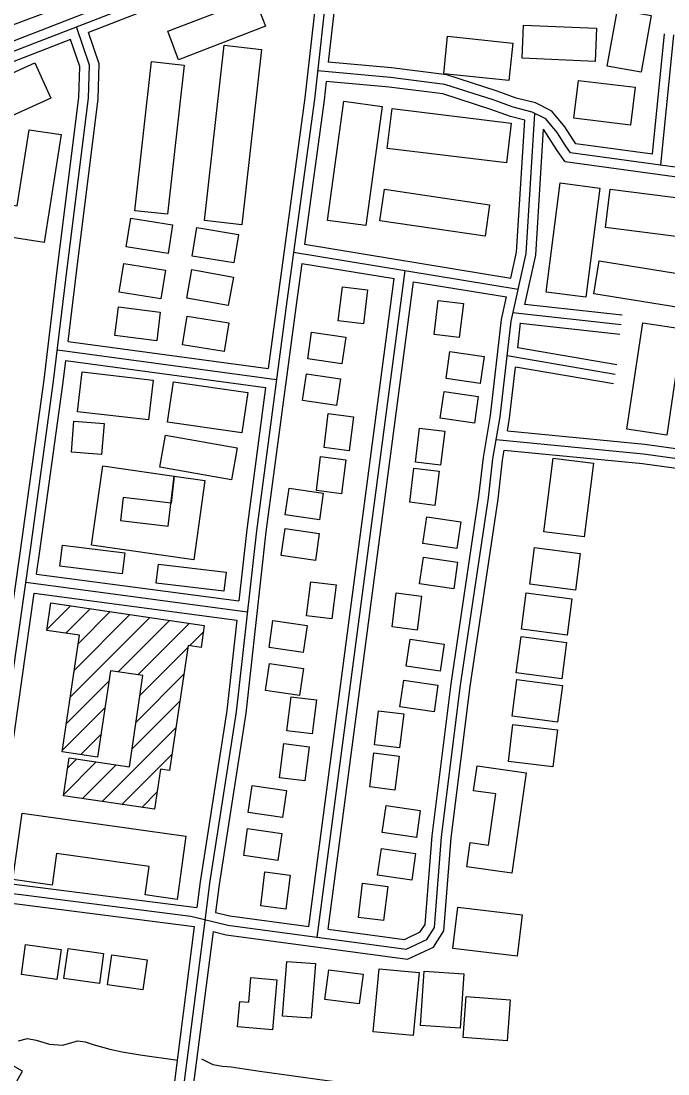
# Model space of a CAD drawing. Extents: x 3297735 to 3335592, y 670436 to 695807.
# Drawn here: x 3328585 to 3329591, y 687748 to 689386 of the extents above; entities that cross this region are included whole.
import ezdxf

# ---------------------------------------------------------------- set-up
doc = ezdxf.new("R2010")
doc.units = 0
for name, color, linetype in [('V-BLDG-OTLN', 7, 'Continuous'), ('V-ROAD-CNTR', 7, 'Continuous'), ('V-TOPO-SHOR', 7, 'Continuous')]:
    doc.layers.add(name, color=color, linetype=linetype)

msp = doc.modelspace()

# ---------------------------------------------------------------- linework, layer by layer
at = {"layer": 'V-BLDG-OTLN'}
for p, q in [((3328823, 688678.1), (3328817.9, 688635.7)), ((3328823, 688678.1), (3328823, 688678.1)), ((3328817.9, 688635.7), (3328743.5, 688644.8)), ((3328624.5, 688439.4), (3328661.5, 688476.3)), ((3328654.2, 688433.7), (3328692.3, 688471.7)), ((3328661, 688334.4), (3328784.7, 688458.1)), ((3328667.1, 688375.9), (3328753.9, 688462.6)), ((3328673.2, 688417.3), (3328723.1, 688467.2)), ((3328735.4, 688373.5), (3328815.5, 688453.5)), ((3328766.2, 688368.9), (3328846.3, 688449)), ((3328846.8, 688414.1), (3328868, 688435.4)), ((3328769.5, 688336.9), (3328843.8, 688411.2)), ((3328654.8, 688292.9), (3328721.2, 688359.3)), ((3328763.4, 688295.4), (3328837.7, 688369.7)), ((3328757.3, 688253.9), (3328831.6, 688328.2)), ((3328648.7, 688251.4), (3328715.1, 688317.8)), ((3328677.5, 688244.8), (3328708.9, 688276.3)), ((3328710.7, 688171.9), (3328825.4, 688286.7)), ((3328741.5, 688167.4), (3328819.3, 688245.2)), ((3328651, 688183), (3328701.5, 688233.5)), ((3328657.2, 688224.5), (3328670.7, 688238)), ((3328679.9, 688176.5), (3328732.3, 688228.9)), ((3328772.3, 688162.8), (3328796.1, 688186.7))]:
    msp.add_line(p, q, dxfattribs=at)
for points in [[(3328529, 689462.4), (3328638.9, 689503.5), (3328671.3, 689416.8), (3328561.4, 689375.7)], [(3328812.7, 689369.9), (3328947.9, 689421.9), (3328964.9, 689377.6), (3328829.7, 689325.6)], [(3329565.1, 689394.2), (3329549.1, 689306.1), (3329496.5, 689315.6), (3329512.4, 689403.7)], [(3329366.4, 689379.6), (3329479.9, 689374.8), (3329477.7, 689323), (3329364.3, 689327.8)], [(3329248.2, 689362.2), (3329349.8, 689351.5), (3329343.7, 689293.3), (3329242.1, 689303.9)], [(3328958.6, 689341.7), (3328927.8, 689068.9), (3328869.7, 689075.4), (3328900.5, 689348.2)], [(3328838.3, 689317), (3328812.6, 689085.2), (3328761.8, 689090.8), (3328787.5, 689322.7)], [(3328435.6, 689243.6), (3328606, 689320.7), (3328630.8, 689265.9), (3328460.4, 689188.8)], [(3329532.8, 689223.9), (3329444.8, 689234.5), (3329451.9, 689293.5), (3329539.9, 689282.8)], [(3329146.6, 689252.8), (3329120.9, 689067.6), (3329061.2, 689075.8), (3329086.9, 689261.1)], [(3329161.9, 689249.7), (3329347.1, 689227.2), (3329339.6, 689165.2), (3329154.3, 689187.7)], [(3328362.6, 689131.9), (3328578.6, 689098.3), (3328597.1, 689216.8), (3328646.7, 689209.1), (3328620.7, 689041.4), (3328355, 689082.7)], [(3329401.6, 688964.3), (3329423.3, 689134), (3329484.8, 689126.1), (3329463.1, 688956.4)], [(3329149.8, 689124.1), (3329313.6, 689100.1), (3329306.4, 689051.2), (3329142.7, 689075.2)], [(3329501.2, 689124.3), (3329660.1, 689104.2), (3329652.6, 689044.7), (3329493.7, 689064.8)], [(3328813.2, 689024.1), (3328748.3, 689034.6), (3328755.5, 689079.1), (3328820.4, 689068.6)], [(3328915.5, 689009.5), (3328850.6, 689020), (3328857.8, 689064.5), (3328922.7, 689054)], [(3329483.8, 689012.9), (3329648.1, 688986.6), (3329639.9, 688935.3), (3329475.6, 688961.7)], [(3328802.2, 688953.7), (3328737.4, 688964.3), (3328744.6, 689008.8), (3328809.5, 688998.2)], [(3328906.9, 688943.2), (3328842.2, 688954.9), (3328850.2, 688999.2), (3328914.9, 688987.6)], [(3329078.1, 688919.5), (3329084.6, 688972.5), (3329123.8, 688967.7), (3329117.3, 688914.7)], [(3329227.1, 688898.5), (3329233.6, 688951.4), (3329272.8, 688946.6), (3329266.3, 688893.6)], [(3328795.6, 688888.3), (3328730.3, 688896.6), (3328736, 688941.3), (3328801.2, 688933)], [(3328900.6, 688871.9), (3328835.7, 688882.4), (3328842.9, 688926.9), (3328907.8, 688916.4)], [(3329527.3, 688751), (3329551.7, 688916.4), (3329613.6, 688907.2), (3329589.1, 688741.9)], [(3329036.6, 688902), (3329089.8, 688894.2), (3329083.7, 688852.5), (3329030.5, 688860.3)], [(3329251.9, 688871.7), (3329305.1, 688863.9), (3329299, 688822.2), (3329245.8, 688830)], [(3328679.4, 688840), (3328790, 688827.2), (3328782.9, 688765.4), (3328672.3, 688778.2)], [(3329028.5, 688837.1), (3329081.6, 688829.3), (3329075.5, 688787.6), (3329022.4, 688795.4)], [(3328928.2, 688745.3), (3328812.6, 688761.9), (3328821.5, 688824.4), (3328937.2, 688807.8)], [(3329242.8, 688809.8), (3329295.9, 688802), (3329289.8, 688760.3), (3329236.7, 688768.1)], [(3329055.9, 688722.3), (3329062.4, 688775.2), (3329101.7, 688770.4), (3329095.1, 688717.4)], [(3328663, 688715.1), (3328666.7, 688763.6), (3328713.6, 688759.9), (3328709.9, 688711.5)], [(3329198, 688699.9), (3329204.5, 688752.8), (3329243.8, 688748), (3329237.2, 688695)], [(3328912.2, 688672.1), (3328800.4, 688691.7), (3328809.2, 688741.7), (3328921, 688722.1)], [(3329044, 688655.4), (3329050.5, 688708.3), (3329089.7, 688703.5), (3329083.2, 688650.5)], [(3329397.9, 688591.3), (3329412.6, 688706.1), (3329475.1, 688698.1), (3329460.5, 688583.3)], [(3329189.2, 688637.4), (3329195.7, 688690.3), (3329234.9, 688685.5), (3329228.4, 688632.5)], [(3329001.7, 688659.3), (3329054.8, 688651.5), (3329048.7, 688609.8), (3328995.6, 688617.6)], [(3329215.7, 688614.7), (3329268.8, 688607), (3329262.7, 688565.3), (3329209.6, 688573)], [(3328995.4, 688596.4), (3329048.6, 688588.6), (3329042.5, 688546.9), (3328989.3, 688554.7)], [(3328741.8, 688525.8), (3328644.9, 688537.8), (3328649, 688570.5), (3328745.8, 688558.5)], [(3329383.5, 688566.9), (3329454.6, 688557.6), (3329447.1, 688500.8), (3329376.1, 688510.1)], [(3328900.1, 688499.3), (3328794.9, 688511.7), (3328798.3, 688540.8), (3328903.6, 688528.5)], [(3329210.7, 688552), (3329263.8, 688544.2), (3329257.7, 688502.5), (3329204.6, 688510.3)], [(3329028.9, 688460.7), (3329035.5, 688513.7), (3329074.7, 688508.8), (3329068.2, 688455.9)], [(3329161.7, 688443.4), (3329168.3, 688496.4), (3329207.5, 688491.5), (3329201, 688438.6)], [(3329370.6, 688496.5), (3329441.7, 688487.2), (3329434.2, 688430.4), (3329363.2, 688439.7)], [(3328630.7, 688480.9), (3328869.5, 688445.5), (3328864.5, 688411.5), (3328844.3, 688414.5), (3328815.5, 688219.9), (3328801.4, 688222), (3328792.2, 688159.9), (3328650.7, 688180.8), (3328659.4, 688239.7), (3328753.1, 688225.9), (3328774.1, 688367.8), (3328723.6, 688375.2), (3328703.7, 688240.9), (3328648.4, 688249.1), (3328675.2, 688430.6), (3328624.4, 688438.1)], [(3328976.4, 688453.2), (3329029.5, 688445.4), (3329023.4, 688403.7), (3328970.3, 688411.5)], [(3329189.7, 688424.3), (3329242.8, 688416.5), (3329236.8, 688374.8), (3329183.6, 688382.6)], [(3329362.4, 688428.7), (3329433.4, 688419.4), (3329426, 688362.6), (3329354.9, 688371.9)], [(3328971, 688386.5), (3329024.1, 688378.7), (3329018, 688337), (3328964.9, 688344.8)], [(3329180.1, 688360.8), (3329233.2, 688353), (3329227.1, 688311.3), (3329174, 688319.1)], [(3329355.8, 688361.7), (3329426.9, 688352.3), (3329419.4, 688295.5), (3329348.4, 688304.8)], [(3328998.3, 688281.8), (3329004.9, 688334.7), (3329044.1, 688329.9), (3329037.6, 688276.9)], [(3329134.2, 688260.1), (3329140.8, 688313.1), (3329180, 688308.3), (3329173.5, 688255.3)], [(3329412.1, 688225.8), (3329342.7, 688234.2), (3329349.6, 688291.7), (3329419.1, 688283.4)], [(3328986.8, 688208.9), (3328993.3, 688261.9), (3329032.6, 688257), (3329026, 688204.1)], [(3329127, 688194.5), (3329133.6, 688247.5), (3329172.8, 688242.6), (3329166.3, 688189.7)], [(3329370.2, 688216.7), (3329348, 688060.6), (3329278.1, 688070.5), (3329283.5, 688107.9), (3329311.9, 688103.8), (3329323.3, 688183.6), (3329288.6, 688188.6), (3329294.1, 688227.5)], [(3328944.2, 688196.6), (3328997.3, 688188.9), (3328991.2, 688147.2), (3328938.1, 688154.9)], [(3329152.6, 688165.5), (3329205.7, 688157.7), (3329199.7, 688116), (3329146.5, 688123.8)], [(3328586.3, 688154), (3328841.1, 688118.2), (3328827.3, 688019.7), (3328777.6, 688026.7), (3328783.8, 688070.8), (3328639.7, 688091), (3328632.8, 688041.9), (3328571.7, 688050.5)], [(3328937, 688129.7), (3328990.1, 688122), (3328984.1, 688080.3), (3328930.9, 688088)], [(3329145.2, 688099), (3329198.4, 688091.2), (3329192.3, 688049.5), (3329139.1, 688057.3)], [(3328957.5, 688009.4), (3328964, 688062.3), (3329003.2, 688057.5), (3328996.7, 688004.6)], [(3329109.4, 687991.7), (3329115.9, 688044.7), (3329155.1, 688039.9), (3329148.6, 687986.9)], [(3329356.5, 687931.2), (3329256.1, 687943.4), (3329263.9, 688007.7), (3329364.3, 687995.5)], [(3328591.5, 687949.3), (3328646.7, 687941.7), (3328640.3, 687895), (3328585.1, 687902.6)], [(3328657.7, 687943.1), (3328712.9, 687935.4), (3328706.4, 687888.7), (3328651.2, 687896.4)], [(3328725.5, 687933.5), (3328780.6, 687925.8), (3328774.2, 687879.1), (3328719, 687886.8)], [(3329042.5, 687919.8), (3329035.9, 687834.8), (3328991.5, 687838.2), (3328998.1, 687923.2)], [(3328982.7, 687894.7), (3328975.9, 687816.8), (3328921.5, 687821.6), (3328925, 687861), (3328938.9, 687859.8), (3328942.2, 687898.2)], [(3329063.4, 687910.2), (3329116.9, 687903.2), (3329110.8, 687857), (3329057.3, 687864.1)], [(3329132.2, 687813.7), (3329141.5, 687911.7), (3329204, 687905.8), (3329194.8, 687807.8)], [(3329206, 687823.4), (3329211.7, 687907.9), (3329273.7, 687903.7), (3329267.9, 687819.2)], [(3329345.6, 687863.2), (3329340.8, 687799.8), (3329272.3, 687805), (3329277.2, 687868.5)], [(3328566.9, 687717.8), (3328586.8, 687752.5), (3328552.1, 687772.4), (3328532.2, 687737.7)]]:
    msp.add_lwpolyline(points, close=True, dxfattribs=at)
for points in [[(3328853.2, 688547.9), (3328694, 688570.4), (3328711.5, 688693.9), (3328823, 688678.1)], [(3328743.5, 688644.8), (3328739.2, 688609.2), (3328813.5, 688600.1), (3328823, 688678.1)], [(3328823, 688678.1), (3328870.7, 688671.3), (3328853.2, 688547.9)]]:
    msp.add_lwpolyline(points, dxfattribs=at)
at = {"layer": 'V-ROAD-CNTR'}
for points in [[(3329802.2, 689794.1), (3329637.7, 689690.4), (3329546.1, 689626.8), (3329350.2, 689580.2), (3329061.5, 689517.6), (3328788.7, 689422.6), (3328436.3, 689285.9), (3328409.7, 689273.5), (3328381.9, 689256.7), (3328358.9, 689236.8), (3328343.9, 689217.6), (3328331.4, 689193.5), (3328323.7, 689163.4), (3328277.4, 688814.4), (3328209.1, 688330.8), (3328180, 688083.5)], [(3329072.6, 689537.3), (3328783.5, 689436.7), (3328430.4, 689299.7), (3328402.7, 689286.8), (3328373.1, 689268.9), (3328348, 689247.2), (3328342.6, 689240.4)], [(3329047.9, 689512.8), (3329062.5, 689456.4), (3329041.1, 689264.5), (3328998.2, 688950.2), (3328950.6, 688593.1), (3328919.4, 688311.3), (3328877.9, 688044.7), (3328870.8, 687990.5), (3328833.6, 687700.7), (3328822.8, 687662.3), (3328805.3, 687625), (3328746.4, 687535.2), (3328638.2, 687380), (3328621.6, 687350.1), (3328608.2, 687321), (3328599.8, 687287.4), (3328592.8, 687248.1), (3328575.2, 687135.9), (3328544, 686880.4), (3328530.3, 686731.8)], [(3329065.9, 689503.2), (3329077.8, 689457.5), (3329062.6, 689321.7)], [(3329037.5, 689493.3), (3328793.9, 689408.6), (3328689.7, 689368.1)], [(3329037.5, 689493.3), (3329047.3, 689455.3), (3329026.2, 689266.4), (3328983.3, 688952.2), (3328969.1, 688845.4)], [(3328524.4, 688034.9), (3328570.6, 688362), (3328598.5, 688559.9), (3328635.2, 688825.9), (3328656.2, 689000.7), (3328689.4, 689265.8), (3328691, 689317.1), (3328670.9, 689376.9)], [(3328661.7, 689357.3), (3328442.2, 689272.1), (3328416.8, 689260.3), (3328390.8, 689244.6), (3328369.8, 689226.4), (3328356.5, 689209.5), (3328345.5, 689188.2), (3328340.8, 689169.8)], [(3328511.6, 688051.8), (3328555.8, 688364.1), (3328583.6, 688561.9), (3328620.3, 688827.8), (3328641.3, 689002.5), (3328674.4, 689267), (3328676, 689314.9), (3328661.7, 689357.3)], [(3328657.7, 688887.4), (3328671.1, 688998.9), (3328704.4, 689264.7), (3328706.1, 689319.3), (3328689.7, 689368.1)], [(3329566.8, 689178.5), (3329585.5, 689366.1)], [(3329580.2, 689161.5), (3329600.4, 689364.6)], [(3329851.3, 688948.7), (3329731, 689140.8), (3329439.4, 689180.9), (3329430.9, 689192.6), (3329418.5, 689212.2), (3329400.8, 689233.6), (3329379.6, 689244.3), (3329350.4, 689251.7), (3329320.5, 689262.5), (3329243.9, 689287.3), (3329159.1, 689298), (3329046, 689308.1)], [(3329566.8, 689178.5), (3329447.8, 689194.9), (3329443.3, 689201), (3329430.7, 689221), (3329410.3, 689245.6), (3329384.9, 689258.4), (3329354.8, 689266), (3329325.4, 689276.7), (3329247.2, 689302.1), (3329160.7, 689312.9), (3329062.6, 689321.7)], [(3329059.3, 689291.8), (3329056, 689262.7), (3329025.4, 689038.6)], [(3329368.2, 689231.7), (3329345.9, 689237.3), (3329315.7, 689248.3), (3329240.6, 689272.6), (3329157.5, 689283), (3329059.3, 689291.8)], [(3327940.6, 688109.2), (3328180.4, 688083.4), (3328534.9, 688033.4), (3328848.7, 687993.3), (3328906.4, 687979.3), (3329183.6, 687942), (3329215.7, 687957.3), (3329227.9, 687975.9), (3329238.9, 688116.8), (3329268.5, 688352.7), (3329311.8, 688644.3), (3329318.8, 688705), (3329329.8, 688770.1), (3329347, 688919.1), (3329370.5, 689024), (3329383.9, 689242.1)], [(3329346.6, 688985.9), (3329355.6, 689026.1), (3329368.2, 689231.7)], [(3329368.2, 688945), (3329385.4, 689021.9), (3329397.4, 689217.5)], [(3329757.2, 689070.7), (3329722, 689126.9), (3329431, 689166.9), (3329418.5, 689184.2), (3329397.4, 689217.5)], [(3329025.4, 689038.6), (3329346.6, 688985.9)], [(3329008.5, 689026.2), (3329358.2, 688968.8)], [(3329021.3, 689008.9), (3329013, 688948.2), (3328965.5, 688591.3), (3328934.2, 688309.3), (3328892.7, 688042.6), (3328887.1, 687999.4)], [(3329021.3, 689008.9), (3329165.2, 688985.3)], [(3329045.2, 687959.9), (3329045.3, 687960.6), (3329182, 688997.7)], [(3329032.4, 687977.5), (3329165.2, 688985.3)], [(3329062.1, 687973.5), (3329194.9, 688980.4)], [(3329194.9, 688980.4), (3329340, 688956.6)], [(3329062.1, 687973.5), (3329181.2, 687957.5), (3329205.5, 687969), (3329213.2, 687980.8), (3329224, 688118.4), (3329253.6, 688354.8), (3329296.9, 688646.3), (3329303.9, 688707.1), (3329315, 688772.2), (3329332.2, 688921.6), (3329340, 688956.6)], [(3329518.1, 688913.3), (3329349.9, 688931.9)], [(3329519.7, 688928.2), (3329368.2, 688945)], [(3329357.3, 688877.4), (3329361.8, 688916.6), (3329361.8, 688916.6)], [(3329516.4, 688898.4), (3329361.6, 688915.5)], [(3328657.7, 688887.4), (3328969.1, 688845.4)], [(3328641, 688874.5), (3328981.9, 688828.5)], [(3329508.9, 688836.2), (3329340.8, 688865)], [(3329511.5, 688851), (3329357.3, 688877.4)], [(3328608.8, 688525.7), (3328613.4, 688557.8), (3328650.1, 688824), (3328654.1, 688857.6)], [(3328654.1, 688857.6), (3328965.1, 688815.6)], [(3329341.3, 688748.2), (3329344.7, 688768), (3329353.9, 688847.5)], [(3329506.4, 688821.4), (3329353.9, 688847.5)], [(3328965.1, 688815.6), (3328935.7, 688594.9), (3328923.4, 688483.9)], [(3329323.8, 688734.8), (3329553.2, 688712.7), (3329894.5, 688665.3), (3330101.3, 688641.1), (3330108.6, 688757.1), (3330183.4, 688750.7)], [(3329336.3, 688718.5), (3329551.5, 688697.8), (3329892.6, 688650.4), (3330115.3, 688624.4), (3330122.6, 688740.8), (3330182.1, 688735.7)], [(3329341.3, 688748.2), (3329555, 688727.6), (3329769.7, 688697.8)], [(3328883.3, 687969.5), (3328903.6, 687964.6), (3329186, 687926.6), (3329226, 687945.5), (3329242.5, 687970.9), (3329253.9, 688115.3), (3329283.3, 688350.7), (3329326.7, 688642.3), (3329333.6, 688702.8), (3329336.3, 688718.5)], [(3328608.8, 688525.7), (3328923.4, 688483.9)], [(3328591.9, 688512.8), (3328936.6, 688467)], [(3328541.3, 688047.7), (3328585.5, 688359.9), (3328604.7, 688496)], [(3328604.7, 688496), (3328920.1, 688454.1)], [(3328920.1, 688454.1), (3328904.5, 688313.3), (3328863, 688046.8), (3328857.9, 688007.2)], [(3327939, 688094.2), (3328178.6, 688068.6), (3328532.9, 688018.5), (3328854, 687977.5)], [(3328541.3, 688047.7), (3328857.9, 688007.2)], [(3328887.1, 687999.4), (3328909.1, 687994.1), (3329032.4, 687977.5)], [(3328854, 687977.5), (3328818.9, 687703.7), (3328808.7, 687667.6), (3328792.2, 687632.3), (3328734, 687543.6), (3328625.5, 687388), (3328608.2, 687356.9), (3328594, 687326), (3328585.1, 687290.6), (3328578, 687250.5), (3328571.3, 687208.1)], [(3328883.3, 687969.5), (3328848.4, 687697.7), (3328836.9, 687657.1), (3328818.5, 687617.7), (3328797.5, 687585.7)]]:
    msp.add_lwpolyline(points, dxfattribs=at)
at = {"layer": 'V-TOPO-SHOR'}
for points in [[(3328580.7, 687799.8), (3328594.4, 687803.3), (3328608.1, 687800.7), (3328628.7, 687794.7), (3328649.2, 687792.8), (3328673.1, 687799.8), (3328684.1, 687797.9), (3328698.5, 687793.2), (3328722.5, 687786.5), (3328741.7, 687782.6), (3328769.8, 687778), (3328828.3, 687769.4)], [(3328865.5, 687771.7), (3328882.9, 687763.1), (3328897.9, 687760.5), (3328911.6, 687759.2), (3328931.5, 687755.9), (3328956.2, 687752.7)], [(3328956.2, 687752.7), (3329061, 687737.8), (3329185.7, 687723.7), (3329276.8, 687714.8), (3329322.8, 687706.9), (3329346.8, 687700.2), (3329390.7, 687690.3), (3329417.4, 687689.1), (3329438.6, 687689.3), (3329472.8, 687691.6), (3329607.1, 687668.7), (3329638.7, 687663.5), (3329653.4, 687662.5), (3329662.6, 687662.9), (3329670.1, 687666.4), (3329685.2, 687667.2), (3329754.5, 687649.3), (3330047.7, 687616.6), (3330070.3, 687612), (3330084, 687609.3)]]:
    msp.add_lwpolyline(points, dxfattribs=at)

doc.saveas('drawing.dxf')
